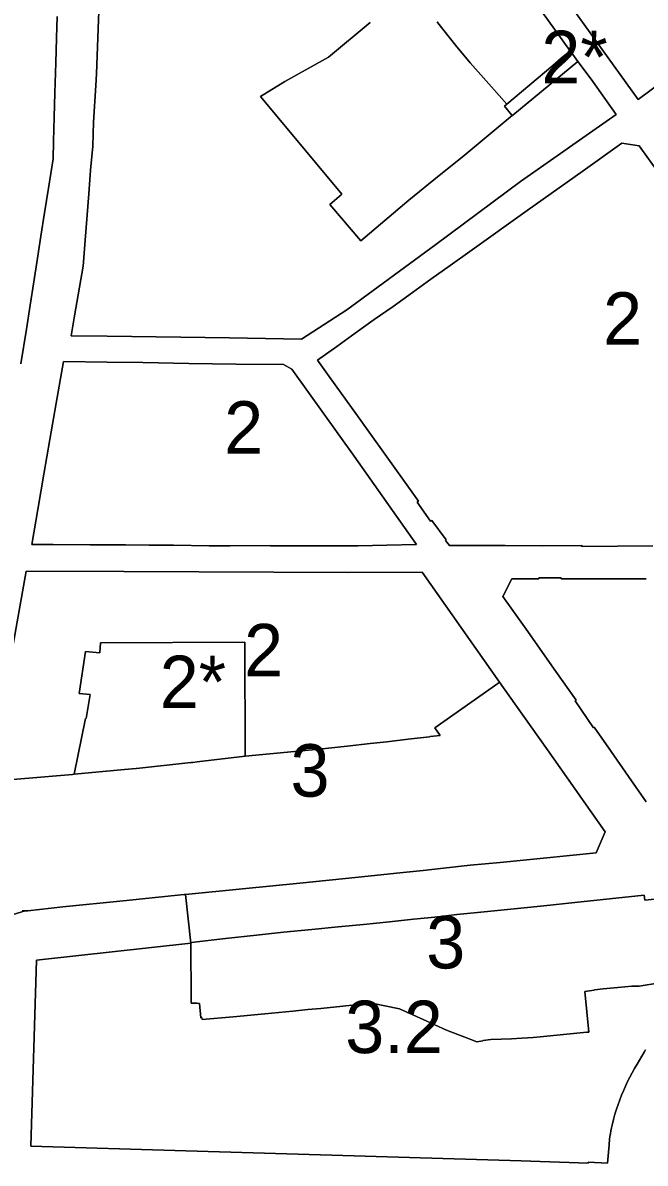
# Model space of a CAD drawing. Extents: x 598968 to 613553, y 4409678 to 4430833.
# Drawn here: x 608130.3 to 608272.6, y 4415525.5 to 4415786.4 of the extents above; entities that cross this region are included whole.
import ezdxf

# ---------------------------------------------------------------- set-up
doc = ezdxf.new("R2010")
doc.units = 0
for name, color, linetype in [('1', 7, 'Continuous'), ('ZONA 2. CARRERS DE CASES. Cases de trast', 7, 'Continuous'), ("ZONA 2_. CARRERS DE CASES. Afectades a ús d'aparcament", 7, 'Continuous'), ("ZONA 3. ILLES  D'EDIFICIS ENTRE MITGERES. EIXAMPLE.", 7, 'Continuous'), ('ZONA 3.2. Volumentría específica - ANNEX III B', 7, 'Continuous')]:
    doc.layers.add(name, color=color, linetype=linetype)

msp = doc.modelspace()

# ---------------------------------------------------------------- linework, layer by layer
at = {"layer": '1'}
for points in [[(608314.376, 4415800.8157), (608309.5061, 4415797.1749), (608297.9903, 4415788.8408), (608293.2353, 4415785.3996), (608270.9422, 4415768.919), (608251.7373, 4415795.6434), (608228.9125, 4415826.9776), (608253.0021, 4415840.4378), (608276.3818, 4415853.2581), (608290.6517, 4415833.4386), (608308.8426, 4415808.4246)], [(608186.9335, 4415666.7488), (608186.9035, 4415666.8388), (608177.6736, 4415666.7934), (608172.8937, 4415666.7686), (608164.7138, 4415666.8984), (608159.1539, 4415666.9283), (608153.7439, 4415667.0182), (608145.654, 4415667.0381), (608137.2341, 4415667.0579), (608132.3342, 4415667.0678), (608133.7141, 4415675.1227), (608135.0941, 4415683.1777), (608136.469, 4415691.1176), (608137.912, 4415699.3894), (608139.604, 4415708.9474), (608149.5438, 4415708.8076), (608157.6937, 4415708.6778), (608168.2136, 4415708.508), (608179.0835, 4415708.3582), (608189.8634, 4415708.2584), (608191.8133, 4415707.2184), (608206.0232, 4415687.2489), (608220.2731, 4415667.0894), (608213.5132, 4415666.9293), (608206.9833, 4415666.7592), (608199.6634, 4415666.809)]]:
    msp.add_lwpolyline(points, close=True, dxfattribs=at)
for points in [[(608245.5873, 4415793.7606), (608255.3608, 4415780.109), (608255.42, 4415780.0263), (608255.4221, 4415780.0234), (608255.4581, 4415779.973), (608255.461, 4415779.969), (608255.6278, 4415779.7438), (608257.2096, 4415777.6072), (608260.2091, 4415773.5558), (608265.9719, 4415765.4695), (608244.0775, 4415750.1238), (608224.7428, 4415735.6804), (608204.3732, 4415720.7635), (608193.9544, 4415714.0694), (608177.4989, 4415714.3397), (608166.433, 4415714.5019), (608149.5337, 4415714.7114), (608141.3439, 4415714.8174), (608142.0939, 4415719.3574), (608144.0738, 4415730.7873), (608144.5138, 4415736.7372), (608145.3238, 4415747.287), (608145.7438, 4415752.697), (608146.2538, 4415758.2369), (608146.3338, 4415760.9369), (608146.4537, 4415763.6669), (608146.9737, 4415772.0568), (608147.1372, 4415774.7218), (608147.9912, 4415799.469)], [(608138.0937, 4415787.8564), (608137.9337, 4415782.8965), (608137.8137, 4415777.2365), (608137.5827, 4415770.4466), (608137.4438, 4415764.8367), (608137.2738, 4415759.3567), (608137.1938, 4415755.3168), (608136.1239, 4415748.6168), (608135.2439, 4415742.9869), (608134.4139, 4415737.5869), (608133.6339, 4415732.577), (608132.8044, 4415727.1458), (608131.964, 4415721.8071), (608131.134, 4415716.3772), (608129.8141, 4415708.4173)], [(608209.7029, 4415786.5377), (608200.1964, 4415778.6064), (608190.1604, 4415772.9964), (608184.6459, 4415769.5541), (608203.2331, 4415747.2381), (608203.0964, 4415747.1216), (608203.0618, 4415747.0921), (608202.6352, 4415746.7284), (608200.4531, 4415744.868), (608207.5631, 4415736.5583), (608218.5179, 4415745.8734), (608225.4628, 4415751.4697), (608230.7235, 4415755.709), (608242.1933, 4415765.1931), (608242.1966, 4415765.1958), (608242.0961, 4415765.3216), (608242.0939, 4415765.3243), (608242.0906, 4415765.3216), (608240.4475, 4415767.3785), (608240.9474, 4415767.8008), (608237.4357, 4415771.7633), (608232.5826, 4415777.2882), (608229.2426, 4415781.2781), (608225.1925, 4415786.393), (608224.9826, 4415786.658)], [(608274.2925, 4415666.7804), (608258.1626, 4415666.6301), (608258.0226, 4415666.8501), (608249.1827, 4415666.7999), (608240.5928, 4415666.8198), (608233.0529, 4415666.8396), (608227.833, 4415666.8495), (608226.913, 4415668.0295), (608227.0626, 4415668.1401), (608223.773, 4415672.5894), (608223.5158, 4415672.4097), (608220.4631, 4415676.7793), (608220.723, 4415676.9593), (608216.1496, 4415683.4181), (608206.8032, 4415696.5088), (608200.3132, 4415705.5186), (608197.6533, 4415709.2585), (608202.0932, 4415712.3985), (608206.2331, 4415715.4186), (608210.6331, 4415718.5286), (608214.9252, 4415721.537), (608219.3592, 4415724.74), (608223.5929, 4415727.7787), (608227.9828, 4415730.8988), (608232.446, 4415734.0842), (608245.6225, 4415743.4889), (608258.3724, 4415752.589), (608267.2322, 4415758.9191), (608271.1722, 4415758.2692), (608281.5021, 4415743.9595)], [(608122.4545, 4415612.8583), (608131.0042, 4415660.9479), (608153.3839, 4415660.8883), (608204.8333, 4415660.7092), (608221.5531, 4415660.7395), (608239.2755, 4415635.5748), (608238.9118, 4415635.2442), (608239.293, 4415635.5501), (608242.764, 4415630.6511), (608250.2129, 4415620.0805), (608256.5897, 4415611.0713), (608263.4628, 4415601.361), (608261.3628, 4415596.551), (608249.333, 4415595.2808), (608239.4031, 4415594.3306), (608232.5432, 4415593.6805), (608226.4633, 4415593.0304), (608221.7833, 4415592.5203), (608216.4634, 4415591.9502), (608207.0035, 4415590.9401), (608193.5737, 4415589.6299), (608180.4639, 4415588.3096), (608167.4691, 4415586.9982), (608168.7122, 4415575.9002), (608168.7276, 4415575.9019), (608168.7649, 4415576.0475), (608176.6166, 4415576.9697), (608183.6729, 4415577.7335), (608189.8465, 4415578.3599), (608196.3564, 4415579.02), (608202.3445, 4415579.5753), (608208.1563, 4415580.1302), (608214.1362, 4415580.7503), (608219.6148, 4415581.3274), (608224.486, 4415581.8405), (608229.5019, 4415582.3923), (608234.2359, 4415582.9107), (608244.1356, 4415583.9128), (608249.4057, 4415584.4409), (608256.5156, 4415585.1611), (608272.3754, 4415586.8513), (608272.485, 4415585.7222), (608274.703, 4415585.9341)], [(608272.7827, 4415608.2311), (608268.7927, 4415613.9809), (608264.8127, 4415619.6908), (608260.9327, 4415625.2606), (608260.7283, 4415625.1207), (608256.5328, 4415631.3005), (608256.7928, 4415631.4705), (608252.1628, 4415638.0353), (608245.3329, 4415647.6801), (608240.0029, 4415655.1599), (608242.0829, 4415659.2399), (608248.2328, 4415659.23), (608248.2428, 4415659.47), (608253.3727, 4415659.4601), (608253.3627, 4415659.2201), (608263.8026, 4415659.2503), (608272.8125, 4415659.2604)], [(608272.6703, 4415551.4829), (608272.3703, 4415550.9329), (608270.7304, 4415548.1629), (608270.1704, 4415547.2029), (608269.6104, 4415546.2129), (608269.0804, 4415545.2129), (608268.5704, 4415544.1929), (608268.0804, 4415543.1629), (608267.6104, 4415542.1229), (608267.1704, 4415541.0729), (608266.7604, 4415540.0129), (608266.3705, 4415538.9429), (608266.0005, 4415537.8729), (608265.6605, 4415536.7829), (608265.3105, 4415535.5229), (608265.0005, 4415534.2429), (608264.8705, 4415533.6029), (608264.7405, 4415532.9629), (608264.6305, 4415532.313), (608264.5305, 4415531.673), (608264.4505, 4415531.023), (608264.3105, 4415529.723), (608263.9905, 4415525.553), (608259.5506, 4415525.7529), (608259.5406, 4415525.5329), (608244.1908, 4415526.0427), (608236.6108, 4415526.2825), (608221.221, 4415526.7522), (608206.0613, 4415527.2119), (608198.3213, 4415527.4518), (608182.9715, 4415527.9194), (608167.5517, 4415528.3912), (608132.1121, 4415529.4006), (608133.372, 4415571.9801), (608168.6939, 4415575.8982), (608168.7122, 4415575.9002), (608167.4691, 4415586.9982), (608167.184, 4415586.9694), (608153.2167, 4415585.5612), (608139.4263, 4415584.1691), (608131.3957, 4415583.2299), (608130.7675, 4415583.2344), (608115.116, 4415578.4623)], [(608115.116, 4415578.4623), (608130.7675, 4415583.2344), (608130.1545, 4415583.2388)]]:
    msp.add_lwpolyline(points, dxfattribs=at)
at = {"layer": 'ZONA 2. CARRERS DE CASES. Cases de trast'}
for points in [[(608308.8426, 4415808.4246), (608290.6517, 4415833.4386), (608276.3818, 4415853.2581), (608253.0021, 4415840.4378), (608228.9125, 4415826.9776), (608251.7373, 4415795.6434), (608270.9422, 4415768.919), (608293.2353, 4415785.3996), (608297.9903, 4415788.8408), (608293.5318, 4415794.7191), (608292.0218, 4415796.9291), (608294.2918, 4415798.4491), (608294.5318, 4415798.6091), (608296.6718, 4415800.0391), (608297.5417, 4415800.6191), (608299.9517, 4415802.2391), (608302.4617, 4415803.9292), (608303.2517, 4415804.4592), (608305.4116, 4415805.9092)], [(608213.5132, 4415666.9293), (608220.2731, 4415667.0894), (608206.0232, 4415687.2489), (608191.8133, 4415707.2184), (608189.8634, 4415708.2584), (608179.0835, 4415708.3582), (608168.2136, 4415708.508), (608157.6937, 4415708.6778), (608149.5438, 4415708.8076), (608139.604, 4415708.9474), (608137.912, 4415699.3894), (608136.469, 4415691.1176), (608135.0941, 4415683.1777), (608133.7141, 4415675.1227), (608132.3342, 4415667.0678), (608137.2341, 4415667.0579), (608145.654, 4415667.0381), (608153.7439, 4415667.0182), (608159.1539, 4415666.9283), (608164.7138, 4415666.8984), (608172.8937, 4415666.7686), (608177.6736, 4415666.7934), (608186.9035, 4415666.8388), (608186.9335, 4415666.7488), (608199.6634, 4415666.809), (608206.9833, 4415666.7592)], [(608238.9118, 4415635.2442), (608239.2755, 4415635.5748), (608221.5531, 4415660.7395), (608204.8333, 4415660.7092), (608153.3839, 4415660.8883), (608131.0042, 4415660.9479), (608122.4545, 4415612.8583), (608130.7369, 4415613.5527), (608141.6371, 4415614.4863), (608142.0144, 4415614.5197), (608144.583, 4415627.279), (608144.7542, 4415627.2585), (608145.6941, 4415632.7985), (608143.1614, 4415633.0078), (608144.6325, 4415642.5657), (608147.8553, 4415642.3137), (608148.0613, 4415644.618), (608181.0542, 4415644.7666), (608181.1302, 4415618.669), (608198.0001, 4415620.2646), (608204.4035, 4415620.9197), (608209.7234, 4415621.5198), (608213.5234, 4415621.9498), (608218.4034, 4415622.509), (608223.2869, 4415623.1046), (608223.4132, 4415623.12), (608225.7032, 4415623.4), (608224.4632, 4415625.17)]]:
    msp.add_lwpolyline(points, close=True, dxfattribs=at)
for points in [[(608147.9912, 4415799.469), (608147.1372, 4415774.7218), (608146.9737, 4415772.0568), (608146.4537, 4415763.6669), (608146.3338, 4415760.9369), (608146.2538, 4415758.2369), (608145.7438, 4415752.697), (608145.3238, 4415747.287), (608144.5138, 4415736.7372), (608144.0738, 4415730.7873), (608142.0939, 4415719.3574), (608141.3439, 4415714.8174), (608149.5337, 4415714.7114), (608166.433, 4415714.5019), (608177.4989, 4415714.3397), (608193.9544, 4415714.0694), (608204.3732, 4415720.7635), (608224.7428, 4415735.6804), (608244.0775, 4415750.1238), (608265.9719, 4415765.4695), (608260.2091, 4415773.5558), (608257.2096, 4415777.6072), (608257.176, 4415777.5814), (608257.1723, 4415777.5787), (608242.3439, 4415765.3176), (608242.2006, 4415765.1991), (608242.1966, 4415765.1958), (608242.1933, 4415765.1931), (608230.7235, 4415755.709), (608225.4628, 4415751.4697), (608218.5179, 4415745.8734), (608207.5631, 4415736.5583), (608200.4531, 4415744.868), (608202.6352, 4415746.7284), (608203.0618, 4415747.0921), (608203.0964, 4415747.1216), (608203.2331, 4415747.2381), (608184.6459, 4415769.5541), (608190.1604, 4415772.9964), (608200.1964, 4415778.6064), (608209.7029, 4415786.5377)], [(608224.9826, 4415786.658), (608225.1925, 4415786.393), (608229.2426, 4415781.2781), (608232.5826, 4415777.2882), (608237.4357, 4415771.7633), (608240.9474, 4415767.8008), (608251.4651, 4415776.6855), (608253.3864, 4415778.3085), (608255.3569, 4415779.973), (608255.42, 4415780.0263), (608255.3608, 4415780.109), (608245.5873, 4415793.7606)], [(608129.8141, 4415708.4173), (608131.134, 4415716.3772), (608131.964, 4415721.8071), (608132.8044, 4415727.1458), (608133.6339, 4415732.577), (608134.4139, 4415737.5869), (608135.2439, 4415742.9869), (608136.1239, 4415748.6168), (608137.1938, 4415755.3168), (608137.2738, 4415759.3567), (608137.4438, 4415764.8367), (608137.5827, 4415770.4466), (608137.8137, 4415777.2365), (608137.9337, 4415782.8965), (608138.0937, 4415787.8564)], [(608281.5021, 4415743.9595), (608271.1722, 4415758.2692), (608267.2322, 4415758.9191), (608258.3724, 4415752.589), (608245.6225, 4415743.4889), (608232.446, 4415734.0842), (608227.9828, 4415730.8988), (608223.5929, 4415727.7787), (608219.3592, 4415724.74), (608214.9252, 4415721.537), (608210.6331, 4415718.5286), (608206.2331, 4415715.4186), (608202.0932, 4415712.3985), (608197.6533, 4415709.2585), (608200.3132, 4415705.5186), (608206.8032, 4415696.5088), (608216.1496, 4415683.4181), (608220.723, 4415676.9593), (608220.4631, 4415676.7793), (608223.5158, 4415672.4097), (608223.773, 4415672.5894), (608227.0626, 4415668.1401), (608226.913, 4415668.0295), (608227.833, 4415666.8495), (608233.0529, 4415666.8396), (608240.5928, 4415666.8198), (608249.1827, 4415666.7999), (608258.0226, 4415666.8501), (608258.1626, 4415666.6301), (608274.2925, 4415666.7804)], [(608272.8125, 4415659.2604), (608263.8026, 4415659.2503), (608253.3627, 4415659.2201), (608253.3727, 4415659.4601), (608248.2428, 4415659.47), (608248.2328, 4415659.23), (608242.0829, 4415659.2399), (608240.0029, 4415655.1599), (608245.3329, 4415647.6801), (608252.1628, 4415638.0353), (608256.7928, 4415631.4705), (608256.5328, 4415631.3005), (608260.7283, 4415625.1207), (608260.9327, 4415625.2606), (608264.8127, 4415619.6908), (608268.7927, 4415613.9809), (608272.7827, 4415608.2311)]]:
    msp.add_lwpolyline(points, dxfattribs=at)
at = {"layer": "ZONA 2_. CARRERS DE CASES. Afectades a ús d'aparcament"}
for points in [[(608257.1723, 4415777.5787), (608257.176, 4415777.5814), (608257.2096, 4415777.6072), (608255.6278, 4415779.7438), (608255.461, 4415779.969), (608255.4581, 4415779.973), (608255.4221, 4415780.0234), (608255.42, 4415780.0263), (608255.3569, 4415779.973), (608253.3864, 4415778.3085), (608251.4651, 4415776.6855), (608240.9474, 4415767.8008), (608240.4475, 4415767.3785), (608242.0906, 4415765.3216), (608242.0939, 4415765.3243), (608242.0961, 4415765.3216), (608242.1966, 4415765.1958), (608242.2006, 4415765.1991), (608242.3439, 4415765.3176)], [(608181.1302, 4415618.669), (608181.0542, 4415644.7666), (608148.0613, 4415644.618), (608147.8553, 4415642.3137), (608144.6325, 4415642.5657), (608143.1614, 4415633.0078), (608145.6941, 4415632.7985), (608144.7542, 4415627.2585), (608144.583, 4415627.279), (608142.0144, 4415614.5197), (608153.4941, 4415615.5688), (608156.1741, 4415615.8091), (608156.2248, 4415615.8139), (608168.6928, 4415617.1661), (608169.1469, 4415617.2221), (608170.106, 4415617.3253), (608170.11, 4415617.3258)]]:
    msp.add_lwpolyline(points, close=True, dxfattribs=at)
at = {"layer": "ZONA 3. ILLES  D'EDIFICIS ENTRE MITGERES. EIXAMPLE."}
for points in [[(608130.1545, 4415583.2388), (608130.7675, 4415583.2344), (608131.3957, 4415583.2299), (608139.4263, 4415584.1691), (608153.2167, 4415585.5612), (608167.184, 4415586.9694), (608167.4691, 4415586.9982), (608180.4639, 4415588.3096), (608193.5737, 4415589.6299), (608207.0035, 4415590.9401), (608216.4634, 4415591.9502), (608221.7833, 4415592.5203), (608226.4633, 4415593.0304), (608232.5432, 4415593.6805), (608239.4031, 4415594.3306), (608249.333, 4415595.2808), (608261.3628, 4415596.551), (608263.4628, 4415601.361), (608256.5897, 4415611.0713), (608250.2129, 4415620.0805), (608242.764, 4415630.6511), (608239.293, 4415635.5501), (608238.9118, 4415635.2442), (608224.4632, 4415625.17), (608225.7032, 4415623.4), (608223.4132, 4415623.12), (608223.2869, 4415623.1046), (608218.4034, 4415622.509), (608213.5234, 4415621.9498), (608209.7234, 4415621.5198), (608204.4035, 4415620.9197), (608198.0001, 4415620.2646), (608181.1302, 4415618.669), (608170.11, 4415617.3258), (608170.106, 4415617.3253), (608169.1469, 4415617.2221), (608168.6928, 4415617.1661), (608156.2248, 4415615.8139), (608156.1741, 4415615.8091), (608153.4941, 4415615.5688), (608142.0144, 4415614.5197), (608141.6371, 4415614.4863), (608130.7369, 4415613.5527), (608122.4545, 4415612.8583)], [(608274.703, 4415585.9341), (608272.485, 4415585.7222), (608272.3754, 4415586.8513), (608256.5156, 4415585.1611), (608249.4057, 4415584.4409), (608244.1356, 4415583.9128), (608234.2359, 4415582.9107), (608229.5019, 4415582.3923), (608224.486, 4415581.8405), (608219.6148, 4415581.3274), (608214.1362, 4415580.7503), (608208.1563, 4415580.1302), (608202.3445, 4415579.5753), (608196.3564, 4415579.02), (608189.8465, 4415578.3599), (608183.6729, 4415577.7335), (608176.6166, 4415576.9697), (608168.7649, 4415576.0475), (608168.7276, 4415575.9019), (608168.7266, 4415575.8982), (608168.7167, 4415575.8596), (608168.7568, 4415563.0397), (608168.7568, 4415562.1797), (608169.9904, 4415562.1085), (608170.0232, 4415562.1068), (608170.6441, 4415562.0698), (608170.9641, 4415558.8198), (608170.9965, 4415558.8227), (608171.2013, 4415558.8413), (608171.2017, 4415558.8384), (608171.2641, 4415558.3698), (608171.2964, 4415558.3729), (608171.2968, 4415558.3698), (608178.3867, 4415559.05), (608185.5766, 4415559.7201), (608192.0165, 4415560.3302), (608195.4165, 4415560.6702), (608198.3764, 4415560.9603), (608203.4641, 4415561.4727), (608204.1364, 4415561.5404), (608208.6463, 4415561.9905), (608210.0268, 4415562.1276), (608210.0519, 4415562.1301), (608210.0563, 4415562.1305), (608216.4162, 4415560.8706), (608221.8361, 4415558.4008), (608227.1361, 4415555.9609), (608232.356, 4415553.961), (608234.046, 4415553.321), (608235.441, 4415553.5479), (608235.554, 4415553.5663), (608237.306, 4415553.8511), (608241.9859, 4415553.9512), (608244.3459, 4415554.1212), (608246.9958, 4415554.3213), (608248.5734, 4415554.4731), (608259.2691, 4415555.5024), (608259.6757, 4415555.5415), (608258.7986, 4415564.8427), (608260.9371, 4415565.1456), (608261.0244, 4415565.158), (608262.9556, 4415565.4314), (608266.3356, 4415565.7515), (608269.5155, 4415566.0215), (608271.2155, 4415566.0616), (608275.8592, 4415566.8119)]]:
    msp.add_lwpolyline(points, dxfattribs=at)
at = {"layer": 'ZONA 3.2. Volumentría específica - ANNEX III B'}
msp.add_lwpolyline([(608275.8592, 4415566.8119), (608271.2155, 4415566.0616), (608269.5155, 4415566.0215), (608266.3356, 4415565.7515), (608262.9556, 4415565.4314), (608261.0244, 4415565.158), (608260.9371, 4415565.1456), (608258.7986, 4415564.8427), (608259.6757, 4415555.5415), (608259.2691, 4415555.5024), (608248.5734, 4415554.4731), (608246.9958, 4415554.3213), (608244.3459, 4415554.1212), (608241.9859, 4415553.9512), (608237.306, 4415553.8511), (608235.554, 4415553.5663), (608235.441, 4415553.5479), (608234.046, 4415553.321), (608232.356, 4415553.961), (608227.1361, 4415555.9609), (608221.8361, 4415558.4008), (608216.4162, 4415560.8706), (608210.0563, 4415562.1305), (608210.0519, 4415562.1301), (608210.0268, 4415562.1276), (608208.6463, 4415561.9905), (608204.1364, 4415561.5404), (608203.4641, 4415561.4727), (608198.3764, 4415560.9603), (608195.4165, 4415560.6702), (608192.0165, 4415560.3302), (608185.5766, 4415559.7201), (608178.3867, 4415559.05), (608171.2968, 4415558.3698), (608171.2964, 4415558.3729), (608171.2641, 4415558.3698), (608171.2017, 4415558.8384), (608171.2013, 4415558.8413), (608170.9965, 4415558.8227), (608170.9641, 4415558.8198), (608170.6441, 4415562.0698), (608170.0232, 4415562.1068), (608169.9904, 4415562.1085), (608168.7568, 4415562.1797), (608168.7568, 4415563.0397), (608168.7167, 4415575.8596), (608168.7266, 4415575.8982), (608168.7276, 4415575.9019), (608168.7122, 4415575.9002), (608168.6939, 4415575.8982), (608133.372, 4415571.9801), (608132.1121, 4415529.4006), (608167.5517, 4415528.3912), (608182.9715, 4415527.9194), (608198.3213, 4415527.4518), (608206.0613, 4415527.2119), (608221.221, 4415526.7522), (608236.6108, 4415526.2825), (608244.1908, 4415526.0427), (608259.5406, 4415525.5329), (608259.5506, 4415525.7529), (608263.9905, 4415525.553), (608264.3105, 4415529.723), (608264.4505, 4415531.023), (608264.5305, 4415531.673), (608264.6305, 4415532.313), (608264.7405, 4415532.9629), (608264.8705, 4415533.6029), (608265.0005, 4415534.2429), (608265.3105, 4415535.5229), (608265.6605, 4415536.7829), (608266.0005, 4415537.8729), (608266.3705, 4415538.9429), (608266.7604, 4415540.0129), (608267.1704, 4415541.0729), (608267.6104, 4415542.1229), (608268.0804, 4415543.1629), (608268.5704, 4415544.1929), (608269.0804, 4415545.2129), (608269.6104, 4415546.2129), (608270.1704, 4415547.2029), (608270.7304, 4415548.1629), (608272.3703, 4415550.9329), (608272.6703, 4415551.4829)], dxfattribs=at)

# ---------------------------------------------------------------- texts
at = {"layer": 'ZONA 2. CARRERS DE CASES. Cases de trast'}
for p in [(608262.9476, 4415712.7746), (608176.3037, 4415687.8481), (608180.865, 4415636.9031)]:
    msp.add_text('2', height=12, dxfattribs=at).set_placement(p)
at = {"layer": "ZONA 2_. CARRERS DE CASES. Afectades a ús d'aparcament"}
for p in [(608248.8285, 4415772.6111), (608161.5723, 4415629.6432)]:
    msp.add_text('2*', height=12, dxfattribs=at).set_placement(p)
at = {"layer": "ZONA 3. ILLES  D'EDIFICIS ENTRE MITGERES. EIXAMPLE."}
for p in [(608191.4737, 4415609.39), (608222.5145, 4415570.0861)]:
    msp.add_text('3', height=12, dxfattribs=at).set_placement(p)
at = {"layer": 'ZONA 3.2. Volumentría específica - ANNEX III B'}
msp.add_text('3.2', height=12, dxfattribs=at).set_placement((608203.9929, 4415550.7174))

doc.saveas('drawing.dxf')
